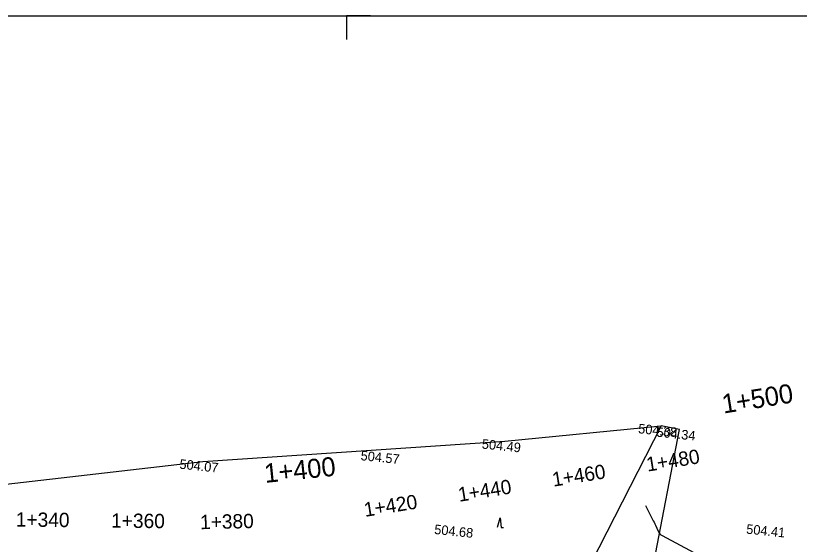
# Model space of a CAD drawing. Extents: x -636600 to -628587, y -1090963 to -1085869.
# Drawn here: x -629496.7 to -629332.3, y -1088562.9 to -1088452 of the extents above; entities that cross this region are included whole.
import ezdxf

# ---------------------------------------------------------------- set-up
doc = ezdxf.new("R2010")
doc.units = 0
for name, color, linetype in [('08_LEGENDA_HV', 7, 'Continuous'), ('23', 7, 'Continuous'), ('42', 7, 'Continuous'), ('43', 7, 'Continuous'), ('Ex_Minor Contours', 7, 'Continuous'), ('HEKTOMETRY100', 7, 'Continuous'), ('HEKTOMETRY20', 7, 'Continuous'), ('koty_vše', 7, 'Continuous')]:
    doc.layers.add(name, color=color, linetype=linetype)

msp = doc.modelspace()

# ---------------------------------------------------------------- linework, layer by layer
at = {"layer": '08_LEGENDA_HV'}
msp.add_line((-629847.27, -1088452.04), (-628797.27, -1088452.04), dxfattribs=at)
msp.add_lwpolyline([(-629422.27, -1088452.04), (-629427.27, -1088452.04), (-629427.27, -1088457.04)], dxfattribs=at)
at = {"layer": '23'}
for p, q in [((-629394.05, -1088541.28), (-629361.26, -1088538.07)), ((-629361.26, -1088538.07), (-629383.42, -1088581.31)), ((-629457.43, -1088545.51), (-629394.05, -1088541.28)), ((-629515.69, -1088552.25), (-629457.43, -1088545.51))]:
    msp.add_line(p, q, dxfattribs=at)
at = {"layer": '42'}
for p, q in [((-629357.41, -1088538.79), (-629361.26, -1088538.07)), ((-629363.78, -1088571.72), (-629357.41, -1088538.79))]:
    msp.add_line(p, q, dxfattribs=at)
at = {"layer": '43'}
for p, q in [((-629395.64, -1088559.25), (-629395.04, -1088557.3)), ((-629395.04, -1088557.3), (-629394.85, -1088559.33)), ((-629394.85, -1088559.33), (-629394.35, -1088559.38))]:
    msp.add_line(p, q, dxfattribs=at)
at = {"layer": 'Ex_Minor Contours'}
msp.add_lwpolyline([(-629364.57, -1088554.72), (-629363.08, -1088557.65), (-629362.93, -1088557.96), (-629362.78, -1088558.26), (-629362.64, -1088558.57), (-629362.49, -1088558.88), (-629361.94, -1088560.12), (-629361.78, -1088560.41), (-629361.58, -1088560.67), (-629361.34, -1088560.88), (-629361.06, -1088561.06), (-629354.41, -1088564.59)], dxfattribs=at)

# ---------------------------------------------------------------- texts
at = {"layer": 'HEKTOMETRY100'}
for s, rotation, p in [('1+500', 9.0937, (-629348.18, -1088535.47)), ('1+400', 5.8569, (-629444.36, -1088550.01))]:
    msp.add_text(s, height=4, rotation=rotation, dxfattribs=at).set_placement(p)
at = {"layer": 'HEKTOMETRY20'}
for s, rotation, p in [('1+480', 9.0937, (-629364.14, -1088547.64)), ('1+460', 9.0937, (-629383.89, -1088550.8)), ('1+440', 9.0937, (-629403.64, -1088553.97)), ('1+420', 9.0937, (-629423.39, -1088557.13)), ('1+340', 359.3357, (-629496.7, -1088559.15)), ('1+360', 359.3357, (-629476.7, -1088559.38)), ('1+380', 1.2732, (-629458, -1088559.72))]:
    msp.add_text(s, height=3, rotation=rotation, dxfattribs=at).set_placement(p)
at = {"layer": 'koty_vše'}
for s, p in [('504.38', (-629366.17, -1088539.58)), ('504.34', (-629362.32, -1088540.3)), ('504.49', (-629398.97, -1088542.79)), ('504.57', (-629424.41, -1088545.22)), ('504.07', (-629462.42, -1088547.01)), ('504.68', (-629408.96, -1088560.7)), ('504.41', (-629343.5, -1088560.63))]:
    msp.add_text(s, height=2, rotation=354.1727, dxfattribs=at).set_placement(p)

doc.saveas('drawing.dxf')
